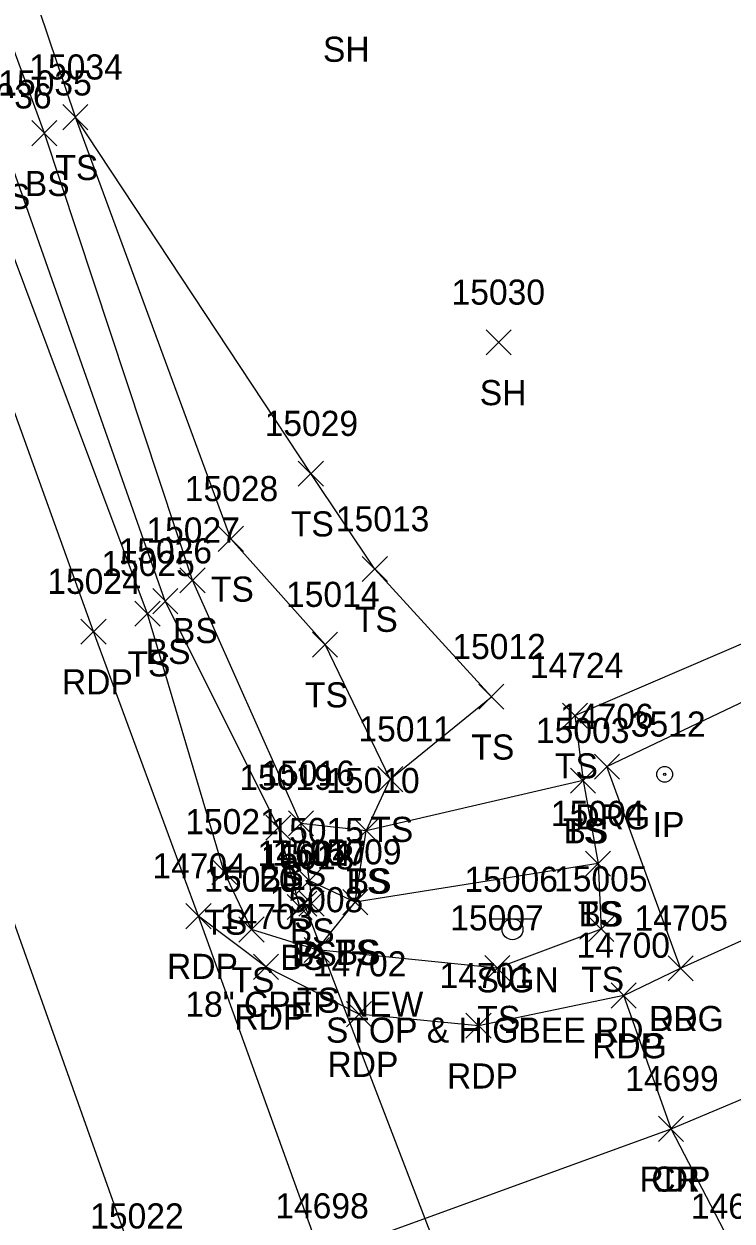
# Model space of a CAD drawing. Extents: x 1439173 to 1457902, y 641926 to 659889.
# Drawn here: x 1446432.3 to 1446488.7, y 653084 to 653179.3 of the extents above; entities that cross this region are included whole.
import ezdxf

# ---------------------------------------------------------------- set-up
doc = ezdxf.new("R2010")
doc.units = 0
for name, color, linetype in [('D_A', 7, 'Continuous'), ('D_C', 7, 'Continuous'), ('D_I', 7, 'Continuous'), ('D_TIC', 7, 'Continuous'), ('DCP', 7, 'Continuous'), ('L_A', 7, 'Continuous'), ('L_I', 7, 'Continuous'), ('L_TIC', 7, 'Continuous'), ('LELB', 7, 'Continuous'), ('M_A', 7, 'Continuous'), ('M_I', 7, 'Continuous'), ('MPIR', 7, 'Continuous'), ('P_A', 7, 'Continuous'), ('P_I', 7, 'Continuous'), ('P_TIC', 7, 'Continuous'), ('PET', 7, 'Continuous'), ('PEU', 7, 'Continuous'), ('PRC', 7, 'Continuous'), ('R_A', 7, 'Continuous'), ('R_I', 7, 'Continuous'), ('R_TIC', 7, 'Continuous'), ('RDG', 7, 'Continuous'), ('S_A', 7, 'Continuous'), ('S_C', 7, 'Continuous'), ('S_I', 7, 'Continuous'), ('SSGN', 7, 'Continuous')]:
    doc.layers.add(name, color=color, linetype=linetype)

msp = doc.modelspace()

# ---------------------------------------------------------------- linework, layer by layer
at = {"layer": 'D_TIC'}
for points in [[(1446453.626, 653108.267), (1446455.626, 653110.267)], [(1446455.626, 653108.267), (1446453.626, 653110.267)]]:
    msp.add_lwpolyline(points, dxfattribs=at)
at = {"layer": 'DCP'}
msp.add_lwpolyline([(1446477.113, 653050.65), (1446454.626, 653109.267)], dxfattribs=at)
at = {"layer": 'L_TIC'}
for points in [[(1446435.421, 653170.852), (1446437.421, 653172.852)], [(1446437.421, 653170.852), (1446435.421, 653172.852)], [(1446435.421, 653170.852), (1446437.421, 653172.852)], [(1446437.421, 653170.852), (1446435.421, 653172.852)], [(1446432.953, 653169.579), (1446434.953, 653171.579)], [(1446434.953, 653169.579), (1446432.953, 653171.579)], [(1446469.096, 653152.933), (1446471.096, 653154.933)], [(1446471.096, 653152.933), (1446469.096, 653154.933)], [(1446454.149, 653142.486), (1446456.149, 653144.486)], [(1446456.149, 653142.486), (1446454.149, 653144.486)], [(1446447.786, 653137.297), (1446449.786, 653139.297)], [(1446449.786, 653137.297), (1446447.786, 653139.297)], [(1446459.24, 653134.895), (1446461.24, 653136.895)], [(1446461.24, 653134.895), (1446459.24, 653136.895)], [(1446444.735, 653134), (1446446.735, 653136)], [(1446446.735, 653134), (1446444.735, 653136)], [(1446442.573, 653132.34), (1446444.573, 653134.34)], [(1446444.573, 653132.34), (1446442.573, 653134.34)], [(1446441.151, 653131.342), (1446443.151, 653133.342)], [(1446443.151, 653131.342), (1446441.151, 653133.342)], [(1446455.276, 653128.88), (1446457.276, 653130.88)], [(1446457.276, 653128.88), (1446455.276, 653130.88)], [(1446468.507, 653124.73), (1446470.507, 653126.73)], [(1446470.507, 653124.73), (1446468.507, 653126.73)], [(1446475.156, 653123.227), (1446477.156, 653125.227)], [(1446477.156, 653123.227), (1446475.156, 653125.227)], [(1446475.156, 653123.227), (1446477.156, 653125.227)], [(1446477.156, 653123.227), (1446475.156, 653125.227)], [(1446460.467, 653118.175), (1446462.467, 653120.175)], [(1446462.467, 653118.175), (1446460.467, 653120.175)], [(1446460.467, 653118.175), (1446462.467, 653120.175)], [(1446462.467, 653118.175), (1446460.467, 653120.175)], [(1446475.8, 653118.054), (1446477.8, 653120.054)], [(1446477.8, 653118.054), (1446475.8, 653120.054)], [(1446475.8, 653118.054), (1446477.8, 653120.054)], [(1446477.8, 653118.054), (1446475.8, 653120.054)], [(1446453.364, 653114.654), (1446455.364, 653116.654)], [(1446455.364, 653114.654), (1446453.364, 653116.654)], [(1446453.364, 653114.654), (1446455.364, 653116.654)], [(1446455.364, 653114.654), (1446453.364, 653116.654)], [(1446451.566, 653114.316), (1446453.566, 653116.316)], [(1446453.566, 653114.316), (1446451.566, 653116.316)], [(1446458.557, 653114.066), (1446460.557, 653116.066)], [(1446460.557, 653114.066), (1446458.557, 653116.066)], [(1446458.557, 653114.066), (1446460.557, 653116.066)], [(1446460.557, 653114.066), (1446458.557, 653116.066)], [(1446447.266, 653110.792), (1446449.266, 653112.792)], [(1446449.266, 653110.792), (1446447.266, 653112.792)], [(1446476.994, 653111.45), (1446478.994, 653113.45)], [(1446478.994, 653111.45), (1446476.994, 653113.45)], [(1446476.994, 653111.45), (1446478.994, 653113.45)], [(1446478.994, 653111.45), (1446476.994, 653113.45)], [(1446454.035, 653110.09), (1446456.035, 653112.09)], [(1446456.035, 653110.09), (1446454.035, 653112.09)], [(1446454.035, 653110.09), (1446456.035, 653112.09)], [(1446456.035, 653110.09), (1446454.035, 653112.09)], [(1446453.262, 653107.994), (1446455.262, 653109.994)], [(1446455.262, 653107.994), (1446453.262, 653109.994)], [(1446454.204, 653108.276), (1446456.204, 653110.276)], [(1446456.204, 653108.276), (1446454.204, 653110.276)], [(1446457.682, 653108.388), (1446459.682, 653110.388)], [(1446459.682, 653108.388), (1446457.682, 653110.388)], [(1446457.682, 653108.388), (1446459.682, 653110.388)], [(1446459.682, 653108.388), (1446457.682, 653110.388)], [(1446449.423, 653106.207), (1446451.423, 653108.207)], [(1446451.423, 653106.207), (1446449.423, 653108.207)], [(1446477.241, 653106.24), (1446479.241, 653108.24)], [(1446479.241, 653106.24), (1446477.241, 653108.24)], [(1446454.628, 653104.58), (1446456.628, 653106.58)], [(1446456.628, 653104.58), (1446454.628, 653106.58)], [(1446454.628, 653104.58), (1446456.628, 653106.58)], [(1446456.628, 653104.58), (1446454.628, 653106.58)], [(1446468.982, 653103.132), (1446470.982, 653105.132)], [(1446470.982, 653103.132), (1446468.982, 653105.132)]]:
    msp.add_lwpolyline(points, dxfattribs=at)
at = {"layer": 'LELB'}
for points in [[(1446477.994, 653112.45), (1446458.682, 653109.388), (1446455.035, 653111.09), (1446455.204, 653109.276), (1446454.262, 653108.994), (1446452.566, 653115.316), (1446443.573, 653133.34), (1446430.821, 653169.545), (1446416.722, 653206.137), (1446400.813, 653252.187), (1446381.298, 653302.869), (1446366.738, 653347.215), (1446351.223, 653384.276), (1446336.376, 653428.767), (1446322.882, 653463.152), (1446306.136, 653509.958), (1446285.824, 653564.532), (1446269.127, 653609.313), (1446254.894, 653649.862), (1446237.16, 653698.284), (1446225.429, 653729.463), (1446209.133, 653772.776)], [(1446455.628, 653105.58), (1446450.423, 653107.207), (1446448.266, 653111.792), (1446442.151, 653132.342), (1446428.41, 653168.973), (1446414.596, 653205.371), (1446398.472, 653251.204), (1446379.183, 653302.598), (1446363.229, 653345.955), (1446349.429, 653384.001), (1446333.662, 653427.72), (1446320.54, 653462.527), (1446303.279, 653509.034), (1446282.784, 653564.551), (1446266.642, 653608.163), (1446251.433, 653648.12), (1446233.962, 653695.801), (1446222.087, 653728.459), (1446206.348, 653771.423)], [(1446476.156, 653124.227), (1446476.8, 653119.054), (1446477.994, 653112.45), (1446478.241, 653107.24), (1446469.982, 653104.132), (1446455.628, 653105.58), (1446458.682, 653109.388), (1446459.557, 653115.066), (1446461.467, 653119.175), (1446456.276, 653129.88), (1446448.786, 653138.297), (1446436.421, 653171.852), (1446424.149, 653208.204), (1446407.209, 653254.024), (1446388.812, 653305.342), (1446373.387, 653349.627), (1446359.362, 653386.046), (1446341.711, 653431.08), (1446329.662, 653464.764), (1446312.637, 653512.117), (1446295.843, 653568.606), (1446276.806, 653611.34)], [(1446476.8, 653119.054), (1446459.557, 653115.066), (1446454.364, 653115.654), (1446445.735, 653135), (1446433.953, 653170.579), (1446420.472, 653207.325), (1446404.665, 653253.381), (1446384.89, 653304.155), (1446369.405, 653348.165), (1446356.196, 653385.187), (1446339.479, 653430.174), (1446325.889, 653464.102), (1446308.546, 653511.154), (1446291.853, 653567.114), (1446276.806, 653611.34)], [(1446476.156, 653124.227), (1446493.367, 653131.64), (1446511.382, 653135.202), (1446525.365, 653145.71), (1446544.634, 653164.714), (1446572.19, 653194.739), (1446595.395, 653230.031), (1446605.588, 653246.032), (1446605.989, 653269.061), (1446592.906, 653285.042), (1446591.513, 653303.029), (1446641.895, 653284.65)], [(1446461.467, 653119.175), (1446469.507, 653125.73), (1446460.24, 653135.895), (1446455.149, 653143.486), (1446436.421, 653171.852)], [(1446455.035, 653111.09), (1446454.364, 653115.654)]]:
    msp.add_lwpolyline(points, dxfattribs=at)
at = {"layer": 'MPIR'}
for radius in [0.625, 0.0833]:
    msp.add_circle((1446483.293, 653119.558), radius, dxfattribs=at)
at = {"layer": 'P_TIC'}
for points in [[(1446436.858, 653129.917), (1446438.858, 653131.917)], [(1446438.858, 653129.917), (1446436.858, 653131.917)], [(1446445.216, 653107.273), (1446447.216, 653109.273)], [(1446447.216, 653107.273), (1446445.216, 653109.273)], [(1446445.216, 653107.273), (1446447.216, 653109.273)], [(1446447.216, 653107.273), (1446445.216, 653109.273)], [(1446450.58, 653103.24), (1446452.58, 653105.24)], [(1446452.58, 653103.24), (1446450.58, 653105.24)], [(1446483.559, 653103.121), (1446485.559, 653105.121)], [(1446485.559, 653103.121), (1446483.559, 653105.121)], [(1446479.034, 653100.955), (1446481.034, 653102.955)], [(1446481.034, 653100.955), (1446479.034, 653102.955)], [(1446479.034, 653100.955), (1446481.034, 653102.955)], [(1446481.034, 653100.955), (1446479.034, 653102.955)], [(1446457.979, 653099.474), (1446459.979, 653101.474)], [(1446459.979, 653099.474), (1446457.979, 653101.474)], [(1446467.489, 653098.552), (1446469.489, 653100.552)], [(1446469.489, 653098.552), (1446467.489, 653100.552)], [(1446482.801, 653090.345), (1446484.801, 653092.345)], [(1446484.801, 653090.345), (1446482.801, 653092.345)], [(1446482.801, 653090.345), (1446484.801, 653092.345)], [(1446484.801, 653090.345), (1446482.801, 653092.345)]]:
    msp.add_lwpolyline(points, dxfattribs=at)
at = {"layer": 'PET'}
for points in [[(1446547.07, 652831.951), (1446530.281, 652879.586), (1446516.642, 652915.618), (1446502.513, 652955.848), (1446490.585, 652987.883), (1446475.961, 653026.047), (1446467.755, 653049.817), (1446455.958, 653081.213), (1446446.216, 653108.273), (1446437.858, 653130.917), (1446424.706, 653167.405), (1446411.029, 653203.997), (1446394.187, 653249.89), (1446375.364, 653301.439), (1446359.817, 653344.625), (1446345.771, 653382.823)], [(1446467.755, 653049.817), (1446469.02, 653059.83), (1446468.027, 653070.948), (1446481.866, 653075.944), (1446489.09, 653081.183), (1446483.801, 653091.345), (1446480.034, 653101.955), (1446468.489, 653099.552), (1446458.979, 653100.474), (1446451.58, 653104.24), (1446446.216, 653108.273)]]:
    msp.add_lwpolyline(points, dxfattribs=at)
at = {"layer": 'PEU'}
msp.add_lwpolyline([(1446480.034, 653101.955), (1446484.559, 653104.121), (1446500.296, 653111.247), (1446516.869, 653117.846), (1446534.586, 653128.531), (1446558.219, 653146.769), (1446588.014, 653176.19), (1446616.122, 653208.283), (1446637.787, 653237.1), (1446654.609, 653258.96), (1446660.375, 653266.665), (1446674.697, 653285.372), (1446694.346, 653311.241), (1446717.666, 653340.784)], dxfattribs=at)
at = {"layer": 'PRC'}
for points in [[(1446533.636, 652828.133), (1446516.984, 652874.283), (1446502.491, 652912.161), (1446488.583, 652950.436), (1446477.06, 652982.535), (1446462.623, 653021.866), (1446442.493, 653077.508), (1446441.266, 653080.412), (1446425.179, 653125.585), (1446411.533, 653163.354), (1446397.984, 653199.192), (1446380.932, 653246.114), (1446362.131, 653296.7), (1446346.556, 653339.744), (1446331.798, 653378.972), (1446316.389, 653422.045), (1446303.409, 653457.489), (1446286.146, 653503.639), (1446265.902, 653558.288), (1446249.931, 653601.613), (1446234.865, 653642.118), (1446217.097, 653690.863), (1446206.116, 653721.06), (1446190.301, 653765.987)], [(1446455.958, 653081.213), (1446483.801, 653091.345), (1446506.183, 653100.762), (1446521.548, 653106.765), (1446539.984, 653119.407), (1446564.572, 653137.972), (1446595.739, 653168.364), (1446623.215, 653202.002), (1446644.775, 653231.235), (1446665.925, 653257.524), (1446683.281, 653279.887), (1446710.307, 653314.826), (1446728.318, 653339.501)]]:
    msp.add_lwpolyline(points, dxfattribs=at)
at = {"layer": 'R_TIC'}
for points in [[(1446477.702, 653119.173), (1446479.702, 653121.173)], [(1446479.702, 653119.173), (1446477.702, 653121.173)], [(1446483.559, 653103.121), (1446485.559, 653105.121)], [(1446485.559, 653103.121), (1446483.559, 653105.121)]]:
    msp.add_lwpolyline(points, dxfattribs=at)
at = {"layer": 'RDG'}
msp.add_lwpolyline([(1446484.559, 653104.121), (1446478.702, 653120.173), (1446493.67, 653127.313), (1446495.652, 653120.038), (1446497.336, 653115.608), (1446499.441, 653112.575), (1446500.296, 653111.247)], dxfattribs=at)
at = {"layer": 'SSGN'}
for p, q in [((1446469.541, 653108.058), (1446472.874, 653108.058)), ((1446471.188, 653107.224), (1446471.188, 653107.224))]:
    msp.add_line(p, q, dxfattribs=at)
msp.add_circle((1446471.188, 653107.224), 0.833, dxfattribs=at)

# ---------------------------------------------------------------- texts
at = {"layer": 'D_A'}
msp.add_text('P', height=2, dxfattribs=at).set_placement((1446454.004, 653104.267))
at = {"layer": 'D_C'}
msp.add_text('18" CPEP NEW', height=2, dxfattribs=at).set_placement((1446445.162, 653100.267))
at = {"layer": 'D_I'}
msp.add_text('14604', height=2, dxfattribs=at).set_placement((1446450.91, 653112.267))
at = {"layer": 'L_A'}
for s, p in [('SH', (1446456.11, 653176.26)), ('TS', (1446434.83, 653166.852)), ('TS', (1446434.83, 653166.852)), ('BS', (1446432.394, 653165.579)), ('BS', (1446429.261, 653164.545)), ('SH', (1446468.584, 653148.933)), ('TS', (1446453.558, 653138.486)), ('TS', (1446447.196, 653133.297)), ('TS', (1446458.649, 653130.895)), ('BS', (1446444.176, 653130)), ('BS', (1446442.014, 653128.34)), ('TS', (1446440.56, 653127.342)), ('TS', (1446454.685, 653124.88)), ('TS', (1446467.916, 653120.73)), ('TS', (1446474.565, 653119.227)), ('TS', (1446474.565, 653119.227)), ('TS', (1446459.877, 653114.175)), ('TS', (1446459.877, 653114.175)), ('TS', (1446475.209, 653114.054)), ('BS', (1446475.241, 653114.054)), ('BS', (1446451.007, 653110.316)), ('BS', (1446452.805, 653110.654)), ('BS', (1446452.805, 653110.654)), ('TS', (1446457.966, 653110.066)), ('BS', (1446457.998, 653110.066)), ('TS', (1446476.403, 653107.45)), ('BS', (1446476.435, 653107.45)), ('TS', (1446446.675, 653106.792)), ('BS', (1446453.476, 653106.09)), ('BS', (1446453.476, 653106.09)), ('BS', (1446453.645, 653104.276)), ('TS', (1446457.091, 653104.388)), ('BS', (1446457.123, 653104.388)), ('BS', (1446452.703, 653103.994)), ('TS', (1446448.833, 653102.207)), ('TS', (1446476.651, 653102.24)), ('TS', (1446454.037, 653100.58)), ('TS', (1446454.037, 653100.58)), ('TS', (1446468.392, 653099.132))]:
    msp.add_text(s, height=2, dxfattribs=at).set_placement(p)
at = {"layer": 'L_I'}
for s, p in [('15034', (1446432.751, 653174.852)), ('15034', (1446432.751, 653174.852)), ('15035', (1446430.284, 653173.579)), ('15036', (1446427.096, 653172.545)), ('15030', (1446466.34, 653156.933)), ('15029', (1446451.471, 653146.486)), ('15028', (1446445.117, 653141.297)), ('15013', (1446457.137, 653138.895)), ('15027', (1446442.066, 653138)), ('15026', (1446439.848, 653136.34)), ('15025', (1446438.482, 653135.342)), ('15014', (1446453.174, 653132.88)), ('15012', (1446466.404, 653128.73)), ('14724', (1446472.565, 653127.227)), ('14724', (1446472.565, 653127.227)), ('15011', (1446458.932, 653122.175)), ('15011', (1446458.932, 653122.175)), ('15003', (1446473.052, 653122.054)), ('15003', (1446473.052, 653122.054)), ('15016', (1446451.207, 653118.654)), ('15016', (1446451.207, 653118.654)), ('15019', (1446449.456, 653118.316)), ('15010', (1446456.368, 653118.066)), ('15010', (1446456.368, 653118.066)), ('15021', (1446445.164, 653114.792)), ('15004', (1446474.246, 653115.45)), ('15004', (1446474.246, 653115.45)), ('15015', (1446451.932, 653114.09)), ('15015', (1446451.932, 653114.09)), ('15018', (1446451.16, 653111.994)), ('15017', (1446452.102, 653112.276)), ('15009', (1446454.926, 653112.388)), ('15009', (1446454.926, 653112.388)), ('15020', (1446446.667, 653110.207)), ('15005', (1446474.493, 653110.24)), ('15008', (1446451.88, 653108.58)), ('15008', (1446451.88, 653108.58)), ('15007', (1446466.234, 653107.132))]:
    msp.add_text(s, height=2, dxfattribs=at).set_placement(p)
at = {"layer": 'M_A'}
msp.add_text('IP', height=2, dxfattribs=at).set_placement((1446482.34, 653114.558))
at = {"layer": 'M_I'}
msp.add_text('3512', height=2, dxfattribs=at).set_placement((1446480.6, 653122.558))
at = {"layer": 'P_A'}
for s, p in [('RDP', (1446435.346, 653125.917)), ('RDP', (1446443.705, 653103.273)), ('RDP', (1446443.705, 653103.273)), ('RDP', (1446449.068, 653099.24)), ('RDG', (1446482.047, 653099.121)), ('RDG', (1446477.522, 653096.955)), ('RDP', (1446477.522, 653096.955)), ('RDP', (1446456.467, 653095.474)), ('RDP', (1446465.977, 653094.552)), ('RDP', (1446481.289, 653086.345)), ('CR', (1446482.234, 653086.345))]:
    msp.add_text(s, height=2, dxfattribs=at).set_placement(p)
at = {"layer": 'P_I'}
for s, p in [('15024', (1446434.188, 653133.917)), ('14704', (1446442.547, 653111.273)), ('14704', (1446442.547, 653111.273)), ('14703', (1446447.911, 653107.24)), ('14705', (1446480.89, 653107.121)), ('14700', (1446476.278, 653104.955)), ('14700', (1446476.278, 653104.955)), ('14702', (1446455.309, 653103.474)), ('14701', (1446465.387, 653102.552)), ('14699', (1446480.155, 653094.345)), ('14699', (1446480.155, 653094.345)), ('14698', (1446452.32, 653084.213)), ('14698', (1446452.32, 653084.213)), ('14603', (1446485.374, 653084.183)), ('14603', (1446485.374, 653084.183)), ('15022', (1446437.596, 653083.412))]:
    msp.add_text(s, height=2, dxfattribs=at).set_placement(p)
at = {"layer": 'R_A'}
for p in [(1446476.19, 653115.173), (1446482.047, 653099.121)]:
    msp.add_text('DRG', height=2, dxfattribs=at).set_placement(p)
at = {"layer": 'R_I'}
for s, p in [('14706', (1446474.978, 653123.173)), ('14705', (1446480.89, 653107.121))]:
    msp.add_text(s, height=2, dxfattribs=at).set_placement(p)
at = {"layer": 'S_A'}
msp.add_text('SIGN', height=2, dxfattribs=at).set_placement((1446468.326, 653102.204))
at = {"layer": 'S_C'}
msp.add_text('STOP & HIGBEE RD.', height=2, dxfattribs=at).set_placement((1446456.349, 653098.204))
at = {"layer": 'S_I'}
msp.add_text('15006', height=2, dxfattribs=at).set_placement((1446467.365, 653110.204))

doc.saveas('drawing.dxf')
